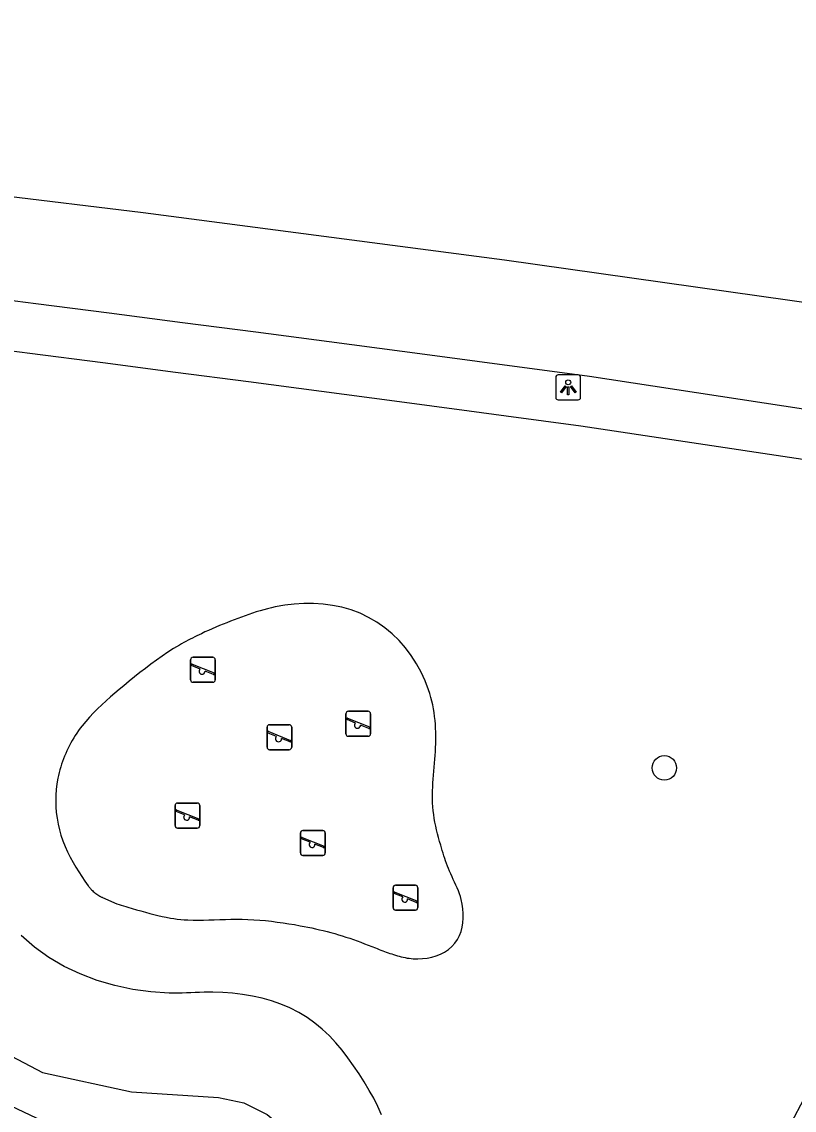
# Model space of a CAD drawing. Extents: x 160457 to 162082, y 388340 to 389736.
# Drawn here: x 160860.98 to 160891.9, y 389500.99 to 389544.57 of the extents above; entities that cross this region are included whole.
import ezdxf

# ---------------------------------------------------------------- set-up
doc = ezdxf.new("R2010")
doc.units = 0
for name, color, linetype in [('IMGEO_Boom', 7, 'Continuous'), ('IMGEO_Fietspad_gesloten', 7, 'Continuous'), ('IMGEO_Gemengd_bos', 7, 'Continuous'), ('IMGEO_Lichtpunt', 7, 'Continuous'), ('IMGEO_Meer_plas_ven_vijver', 7, 'Continuous'), ('IMGEO_Speelvoorziening', 7, 'Continuous'), ('IMGEO_Voetpad_open', 7, 'Continuous')]:
    doc.layers.add(name, color=color, linetype=linetype)

msp = doc.modelspace()

# ---------------------------------------------------------------- linework, layer by layer
at = {"layer": 'IMGEO_Boom'}
msp.add_circle((160886.705, 389514.695), 0.489, dxfattribs=at)
at = {"layer": 'IMGEO_Fietspad_gesloten'}
for points in [[(160991.152, 389516.838), (160955, 389522.958), (160909.887, 389530.575), (160904.943, 389531.45), (160893.054, 389533.225), (160880.309, 389535.029), (160865.84, 389536.922), (160848.003, 389539.077), (160839.391, 389540.031), (160830.765, 389540.854), (160822.128, 389541.546), (160813.481, 389542.106), (160804.827, 389542.535), (160785.135, 389543.605), (160766.852, 389544.572)], [(160859.043, 389533.608), (160861.543, 389533.291), (160864.478, 389532.914), (160867.412, 389532.534), (160870.346, 389532.152), (160873.279, 389531.767), (160876.212, 389531.38), (160877.711, 389531.182), (160879.21, 389530.983), (160880.709, 389530.784), (160882.207, 389530.584), (160883.706, 389530.384), (160905.301, 389527.089)]]:
    msp.add_lwpolyline(points, dxfattribs=at)
at = {"layer": 'IMGEO_Gemengd_bos'}
for points in [[(160864.213, 389509.498), (160864.787, 389509.252), (160864.875, 389509.225), (160864.964, 389509.197), (160865.053, 389509.17), (160865.142, 389509.144), (160865.23, 389509.117), (160865.404, 389509.065), (160865.577, 389509.014), (160865.751, 389508.965), (160865.925, 389508.916), (160866.099, 389508.868), (160866.263, 389508.824), (160866.428, 389508.784), (160866.594, 389508.746), (160866.76, 389508.712), (160866.927, 389508.681), (160867.066, 389508.659), (160867.206, 389508.64), (160867.346, 389508.625), (160867.486, 389508.614), (160867.626, 389508.607), (160867.838, 389508.602), (160868.049, 389508.6), (160868.26, 389508.601), (160868.471, 389508.605), (160868.682, 389508.613), (160868.905, 389508.621), (160869.128, 389508.627), (160869.351, 389508.63), (160869.574, 389508.632), (160869.798, 389508.632), (160870.034, 389508.625), (160870.269, 389508.614), (160870.505, 389508.598), (160870.74, 389508.577), (160870.974, 389508.552), (160871.206, 389508.523), (160871.437, 389508.491), (160871.667, 389508.455), (160871.897, 389508.417), (160872.126, 389508.375), (160872.281, 389508.346), (160872.435, 389508.316), (160872.589, 389508.284), (160872.743, 389508.251), (160872.896, 389508.216), (160873.049, 389508.18), (160873.202, 389508.142), (160873.354, 389508.102), (160873.506, 389508.06), (160873.657, 389508.015), (160873.807, 389507.969), (160873.957, 389507.92), (160874.106, 389507.87), (160874.254, 389507.818), (160874.402, 389507.764), (160874.549, 389507.709), (160874.697, 389507.654), (160874.844, 389507.598), (160874.991, 389507.541), (160875.138, 389507.484), (160875.21, 389507.456), (160875.282, 389507.428), (160875.355, 389507.401), (160875.427, 389507.373), (160875.5, 389507.346), (160875.572, 389507.319), (160875.645, 389507.293), (160875.718, 389507.268), (160875.791, 389507.243), (160875.864, 389507.219), (160875.94, 389507.195), (160876.016, 389507.172), (160876.093, 389507.15), (160876.169, 389507.13), (160876.247, 389507.112), (160876.325, 389507.095), (160876.405, 389507.081), (160876.484, 389507.069), (160876.564, 389507.059), (160876.645, 389507.052), (160876.833, 389507.047), (160877.022, 389507.057), (160877.209, 389507.081), (160877.393, 389507.12), (160877.574, 389507.174), (160877.744, 389507.238), (160877.906, 389507.321), (160878.057, 389507.422), (160878.197, 389507.539), (160878.322, 389507.67), (160878.422, 389507.819), (160878.505, 389507.977), (160878.57, 389508.144), (160878.616, 389508.317), (160878.642, 389508.494), (160878.656, 389508.68), (160878.656, 389508.866), (160878.642, 389509.052), (160878.615, 389509.236), (160878.574, 389509.418), (160878.539, 389509.538), (160878.5, 389509.656), (160878.457, 389509.773), (160878.41, 389509.888), (160878.359, 389510.002), (160878.308, 389510.113), (160878.256, 389510.224), (160878.205, 389510.335), (160878.155, 389510.447), (160878.104, 389510.558), (160878.063, 389510.66), (160878.022, 389510.762), (160877.984, 389510.864), (160877.947, 389510.967), (160877.912, 389511.071), (160877.878, 389511.176), (160877.844, 389511.281), (160877.812, 389511.387), (160877.78, 389511.493), (160877.75, 389511.599), (160877.706, 389511.751), (160877.665, 389511.903), (160877.626, 389512.056), (160877.588, 389512.209), (160877.553, 389512.363), (160877.521, 389512.517), (160877.493, 389512.671), (160877.47, 389512.826), (160877.451, 389512.981), (160877.436, 389513.137), (160877.427, 389513.296), (160877.422, 389513.454), (160877.421, 389513.613), (160877.424, 389513.772), (160877.432, 389513.93), (160877.442, 389514.09), (160877.453, 389514.249), (160877.465, 389514.409), (160877.478, 389514.568), (160877.492, 389514.727), (160877.505, 389514.883), (160877.517, 389515.04), (160877.528, 389515.196), (160877.538, 389515.352), (160877.546, 389515.508), (160877.553, 389515.664), (160877.556, 389515.82), (160877.556, 389515.976), (160877.554, 389516.131), (160877.548, 389516.287), (160877.539, 389516.442), (160877.525, 389516.597), (160877.508, 389516.752), (160877.486, 389516.906), (160877.461, 389517.059), (160877.431, 389517.213), (160877.396, 389517.365), (160877.357, 389517.517), (160877.314, 389517.667), (160877.266, 389517.817), (160877.129, 389518.178), (160876.967, 389518.529), (160876.78, 389518.867), (160876.569, 389519.191), (160876.336, 389519.499), (160876.083, 389519.789), (160875.807, 389520.058), (160875.512, 389520.305), (160875.197, 389520.527), (160874.866, 389520.723), (160874.52, 389520.884), (160874.162, 389521.019), (160873.794, 389521.125), (160873.42, 389521.203), (160873.041, 389521.251), (160872.657, 389521.275), (160872.272, 389521.276), (160871.887, 389521.254), (160871.505, 389521.209), (160871.127, 389521.14), (160870.973, 389521.106), (160870.82, 389521.069), (160870.668, 389521.029), (160870.517, 389520.985), (160870.366, 389520.939), (160870.217, 389520.891), (160870.069, 389520.841), (160869.921, 389520.789), (160869.774, 389520.736), (160869.627, 389520.681), (160869.48, 389520.625), (160869.332, 389520.568), (160869.185, 389520.509), (160869.039, 389520.45), (160868.893, 389520.39), (160868.747, 389520.328), (160868.602, 389520.265), (160868.457, 389520.201), (160868.313, 389520.136), (160868.17, 389520.069), (160868.081, 389520.026), (160867.991, 389519.983), (160867.903, 389519.939), (160867.814, 389519.895), (160867.726, 389519.85), (160867.638, 389519.804), (160867.551, 389519.758), (160867.464, 389519.71), (160867.378, 389519.662), (160867.292, 389519.613), (160867.056, 389519.471), (160866.823, 389519.323), (160866.594, 389519.17), (160866.368, 389519.011), (160866.146, 389518.848), (160865.925, 389518.68), (160865.706, 389518.51), (160865.489, 389518.337), (160865.274, 389518.163), (160865.06, 389517.986), (160864.88, 389517.837), (160864.702, 389517.687), (160864.525, 389517.534), (160864.351, 389517.379), (160864.178, 389517.222), (160864.01, 389517.063), (160863.847, 389516.897), (160863.689, 389516.727), (160863.537, 389516.552), (160863.391, 389516.372), (160863.321, 389516.279), (160863.252, 389516.185), (160863.186, 389516.089), (160863.122, 389515.992), (160863.059, 389515.894), (160862.999, 389515.794), (160862.942, 389515.692), (160862.886, 389515.589), (160862.834, 389515.485), (160862.783, 389515.38), (160862.736, 389515.275), (160862.691, 389515.168), (160862.649, 389515.06), (160862.609, 389514.952), (160862.572, 389514.842), (160862.537, 389514.732), (160862.506, 389514.62), (160862.477, 389514.509), (160862.45, 389514.396), (160862.426, 389514.283), (160862.387, 389514.056), (160862.359, 389513.828), (160862.343, 389513.599), (160862.337, 389513.369), (160862.343, 389513.139), (160862.36, 389512.907), (160862.389, 389512.676), (160862.431, 389512.447), (160862.483, 389512.22), (160862.548, 389511.996), (160862.626, 389511.771), (160862.714, 389511.55), (160862.811, 389511.332), (160862.916, 389511.119), (160863.03, 389510.91), (160863.142, 389510.717), (160863.259, 389510.528), (160863.38, 389510.341), (160863.506, 389510.157), (160863.637, 389509.976), (160863.658, 389509.948), (160863.679, 389509.92), (160863.701, 389509.893), (160863.723, 389509.866), (160863.746, 389509.839), (160863.776, 389509.809), (160863.806, 389509.779), (160863.837, 389509.751), (160863.87, 389509.723), (160863.903, 389509.697), (160863.943, 389509.669), (160863.983, 389509.641), (160864.023, 389509.614), (160864.064, 389509.588), (160864.105, 389509.562), (160864.127, 389509.549), (160864.148, 389509.536), (160864.17, 389509.523), (160864.191, 389509.511), (160864.213, 389509.498)], [(160875.386, 389500.797), (160875.236, 389501.134), (160875.068, 389501.463), (160874.882, 389501.782), (160874.687, 389502.118), (160874.48, 389502.448), (160874.264, 389502.77), (160874.038, 389503.087), (160873.802, 389503.395), (160873.556, 389503.69), (160873.292, 389503.969), (160873.011, 389504.231), (160872.715, 389504.475), (160872.404, 389504.7), (160872.065, 389504.902), (160871.714, 389505.08), (160871.351, 389505.234), (160870.979, 389505.364), (160870.599, 389505.468), (160870.209, 389505.553), (160869.816, 389505.62), (160869.42, 389505.668), (160869.022, 389505.698), (160868.623, 389505.709), (160868.449, 389505.709), (160868.274, 389505.707), (160868.099, 389505.703), (160867.924, 389505.698), (160867.749, 389505.691), (160867.574, 389505.685), (160867.399, 389505.68), (160867.224, 389505.677), (160867.048, 389505.677), (160866.873, 389505.678), (160866.143, 389505.723), (160865.419, 389505.823), (160864.704, 389505.978), (160864.003, 389506.186), (160863.32, 389506.446), (160862.675, 389506.743), (160862.062, 389507.101), (160861.488, 389507.518), (160860.957, 389507.989)]]:
    msp.add_lwpolyline(points, dxfattribs=at)
at = {"layer": 'IMGEO_Lichtpunt'}
for p, q in [((160883.259, 389530.43), (160882.451, 389530.43)), ((160883.259, 389530.43), (160882.451, 389530.43)), ((160882.357, 389530.335), (160882.357, 389529.528)), ((160882.357, 389530.335), (160882.357, 389529.528)), ((160883.353, 389529.528), (160883.353, 389530.335)), ((160883.353, 389529.528), (160883.353, 389530.335)), ((160882.451, 389529.434), (160883.259, 389529.434)), ((160882.451, 389529.434), (160883.259, 389529.434))]:
    msp.add_line(p, q, dxfattribs=at)
for points in [[(160882.731, 389529.999), (160882.77, 389529.971), (160882.582, 389529.709), (160882.544, 389529.736), (160882.731, 389529.999)], [(160882.943, 389529.971), (160882.981, 389529.998), (160883.168, 389529.736), (160883.129, 389529.708), (160882.943, 389529.971)], [(160882.833, 389529.951), (160882.88, 389529.951), (160882.88, 389529.629), (160882.833, 389529.629), (160882.833, 389529.951)]]:
    msp.add_lwpolyline(points, dxfattribs=at)
msp.add_circle((160882.856, 389530.133), 0.0994, dxfattribs=at)
for centre, start, end in [((160882.451, 389530.335), 90, 180), ((160882.451, 389530.335), 90, 180), ((160883.259, 389530.335), 0, 90), ((160883.259, 389530.335), 0, 90), ((160882.451, 389529.528), 180, 270), ((160882.451, 389529.528), 180, 270), ((160883.259, 389529.528), 270, 0), ((160883.259, 389529.528), 270, 360)]:
    msp.add_arc(centre, 0.0946, start, end, dxfattribs=at)
at = {"layer": 'IMGEO_Meer_plas_ven_vijver'}
msp.add_lwpolyline([(160859.537, 389503.686), (160861.814, 389502.493), (160865.373, 389501.725), (160868.856, 389501.502), (160869.872, 389501.279), (160870.805, 389500.817), (160871.6, 389500.145), (160872.21, 389499.302), (160872.599, 389498.337), (160872.644, 389496.866), (160872.011, 389495.719), (160851.128, 389505.612)], dxfattribs=at)
at = {"layer": 'IMGEO_Speelvoorziening'}
for p, q in [((160867.834, 389519.124), (160868.624, 389519.124)), ((160868.624, 389519.124), (160867.834, 389519.124)), ((160867.734, 389518.224), (160867.734, 389519.024)), ((160867.734, 389519.024), (160867.734, 389518.224)), ((160868.117, 389518.652), (160867.778, 389518.789)), ((160867.803, 389518.849), (160868.679, 389518.496)), ((160868.724, 389519.024), (160868.724, 389518.224)), ((160868.724, 389518.224), (160868.724, 389519.024)), ((160868.655, 389518.436), (160868.315, 389518.573)), ((160868.624, 389518.124), (160867.834, 389518.124)), ((160867.834, 389518.124), (160868.624, 389518.124)), ((160874.056, 389516.961), (160874.846, 389516.961)), ((160874.846, 389516.961), (160874.056, 389516.961)), ((160873.956, 389516.061), (160873.956, 389516.861)), ((160873.956, 389516.861), (160873.956, 389516.061)), ((160874.339, 389516.489), (160874, 389516.626)), ((160874.025, 389516.686), (160874.901, 389516.333)), ((160874.946, 389516.861), (160874.946, 389516.061)), ((160874.946, 389516.061), (160874.946, 389516.861)), ((160870.796, 389515.522), (160870.796, 389516.322)), ((160870.796, 389516.322), (160870.796, 389515.522)), ((160871.179, 389515.95), (160870.84, 389516.087)), ((160870.865, 389516.147), (160871.741, 389515.794)), ((160870.896, 389516.422), (160871.686, 389516.422)), ((160871.686, 389516.422), (160870.896, 389516.422)), ((160871.786, 389516.322), (160871.786, 389515.522)), ((160871.786, 389515.522), (160871.786, 389516.322)), ((160874.877, 389516.273), (160874.537, 389516.41)), ((160871.717, 389515.734), (160871.377, 389515.871)), ((160874.846, 389515.961), (160874.056, 389515.961)), ((160874.056, 389515.961), (160874.846, 389515.961)), ((160871.686, 389515.422), (160870.896, 389515.422)), ((160870.896, 389515.422), (160871.686, 389515.422)), ((160867.116, 389512.383), (160867.116, 389513.183)), ((160867.116, 389513.183), (160867.116, 389512.383)), ((160867.185, 389513.008), (160868.061, 389512.655)), ((160867.216, 389513.283), (160868.006, 389513.283)), ((160868.006, 389513.283), (160867.216, 389513.283)), ((160868.106, 389513.183), (160868.106, 389512.383)), ((160868.106, 389512.383), (160868.106, 389513.183)), ((160867.499, 389512.811), (160867.16, 389512.948)), ((160868.037, 389512.595), (160867.697, 389512.732)), ((160868.006, 389512.283), (160867.216, 389512.283)), ((160867.216, 389512.283), (160868.006, 389512.283)), ((160872.136, 389511.288), (160872.136, 389512.088)), ((160872.136, 389512.088), (160872.136, 389511.288)), ((160872.236, 389512.188), (160873.026, 389512.188)), ((160873.026, 389512.188), (160872.236, 389512.188)), ((160873.126, 389512.088), (160873.126, 389511.288)), ((160873.126, 389511.288), (160873.126, 389512.088)), ((160872.519, 389511.716), (160872.18, 389511.853)), ((160872.205, 389511.913), (160873.081, 389511.56)), ((160873.057, 389511.5), (160872.717, 389511.637)), ((160873.026, 389511.188), (160872.236, 389511.188)), ((160872.236, 389511.188), (160873.026, 389511.188)), ((160875.946, 389509.998), (160876.736, 389509.998)), ((160876.736, 389509.998), (160875.946, 389509.998)), ((160875.846, 389509.098), (160875.846, 389509.898)), ((160875.846, 389509.898), (160875.846, 389509.098)), ((160876.229, 389509.526), (160875.89, 389509.663)), ((160875.915, 389509.723), (160876.791, 389509.37)), ((160876.836, 389509.898), (160876.836, 389509.098)), ((160876.836, 389509.098), (160876.836, 389509.898)), ((160876.767, 389509.31), (160876.427, 389509.447)), ((160876.736, 389508.998), (160875.946, 389508.998)), ((160875.946, 389508.998), (160876.736, 389508.998))]:
    msp.add_line(p, q, dxfattribs=at)
for centre, radius, start, end in [((160867.834, 389519.024), 0.1, 90, 180), ((160867.834, 389519.024), 0.1, 90, 180), ((160868.624, 389519.024), 0.1, 0, 90), ((160868.624, 389519.024), 0.1, 360, 90), ((160867.791, 389518.819), 0.0327, 68.078, 248.078), ((160868.196, 389518.562), 0.12, 130.9928, 5.1632), ((160867.834, 389518.224), 0.1, 180, 270), ((160867.834, 389518.224), 0.1, 180, 270), ((160868.624, 389518.224), 0.1, 270, 0), ((160868.624, 389518.224), 0.1, 270, 0), ((160868.667, 389518.466), 0.0327, 248.078, 68.078), ((160874.056, 389516.861), 0.1, 90, 180), ((160874.056, 389516.861), 0.1, 90, 180), ((160874.846, 389516.861), 0.1, 0, 90), ((160874.846, 389516.861), 0.1, 360, 90), ((160874.013, 389516.656), 0.0327, 68.078, 248.078), ((160874.418, 389516.399), 0.12, 130.9928, 5.1632), ((160870.896, 389516.322), 0.1, 90, 180), ((160870.896, 389516.322), 0.1, 90, 180), ((160870.853, 389516.117), 0.0327, 68.078, 248.078), ((160871.686, 389516.322), 0.1, 0, 90), ((160871.686, 389516.322), 0.1, 360, 90), ((160874.056, 389516.061), 0.1, 180, 270), ((160874.056, 389516.061), 0.1, 180, 270), ((160874.846, 389516.061), 0.1, 270, 0), ((160874.846, 389516.061), 0.1, 270, 0), ((160874.889, 389516.303), 0.0327, 248.078, 68.078), ((160871.258, 389515.86), 0.12, 130.9928, 5.1632), ((160871.729, 389515.764), 0.0327, 248.078, 68.078), ((160870.896, 389515.522), 0.1, 180, 270), ((160870.896, 389515.522), 0.1, 180, 270), ((160871.686, 389515.522), 0.1, 270, 0), ((160871.686, 389515.522), 0.1, 270, 0), ((160867.216, 389513.183), 0.1, 90, 180), ((160867.216, 389513.183), 0.1, 90, 180), ((160867.173, 389512.978), 0.0327, 68.078, 248.078), ((160868.006, 389513.183), 0.1, 0, 90), ((160868.006, 389513.183), 0.1, 360, 90), ((160867.578, 389512.721), 0.12, 130.9928, 5.1632), ((160868.049, 389512.625), 0.0327, 248.078, 68.078), ((160867.216, 389512.383), 0.1, 180, 270), ((160867.216, 389512.383), 0.1, 180, 270), ((160868.006, 389512.383), 0.1, 270, 0), ((160868.006, 389512.383), 0.1, 270, 0), ((160872.236, 389512.088), 0.1, 90, 180), ((160872.236, 389512.088), 0.1, 90, 180), ((160873.026, 389512.088), 0.1, 0, 90), ((160873.026, 389512.088), 0.1, 360, 90), ((160872.193, 389511.883), 0.0327, 68.078, 248.078), ((160872.598, 389511.626), 0.12, 130.9928, 5.1632), ((160872.236, 389511.288), 0.1, 180, 270), ((160872.236, 389511.288), 0.1, 180, 270), ((160873.026, 389511.288), 0.1, 270, 0), ((160873.026, 389511.288), 0.1, 270, 0), ((160873.069, 389511.53), 0.0327, 248.078, 68.078), ((160875.946, 389509.898), 0.1, 90, 180), ((160875.946, 389509.898), 0.1, 90, 180), ((160876.736, 389509.898), 0.1, 0, 90), ((160876.736, 389509.898), 0.1, 360, 90), ((160875.903, 389509.693), 0.0327, 68.078, 248.078), ((160876.308, 389509.436), 0.12, 130.9928, 5.1632), ((160875.946, 389509.098), 0.1, 180, 270), ((160875.946, 389509.098), 0.1, 180, 270), ((160876.736, 389509.098), 0.1, 270, 0), ((160876.736, 389509.098), 0.1, 270, 0), ((160876.779, 389509.34), 0.0327, 248.078, 68.078)]:
    msp.add_arc(centre, radius, start, end, dxfattribs=at)
at = {"layer": 'IMGEO_Voetpad_open'}
msp.add_lwpolyline([(160858.808, 389531.619), (160861.295, 389531.303), (160864.217, 389530.926), (160867.138, 389530.546), (160870.059, 389530.164), (160872.98, 389529.778), (160875.9, 389529.39), (160877.393, 389529.191), (160878.885, 389528.992), (160880.377, 389528.791), (160881.87, 389528.591), (160883.362, 389528.39), (160904.781, 389525.177), (160887.783, 389492.871), (160889.437, 389491.965)], dxfattribs=at)

doc.saveas('drawing.dxf')
